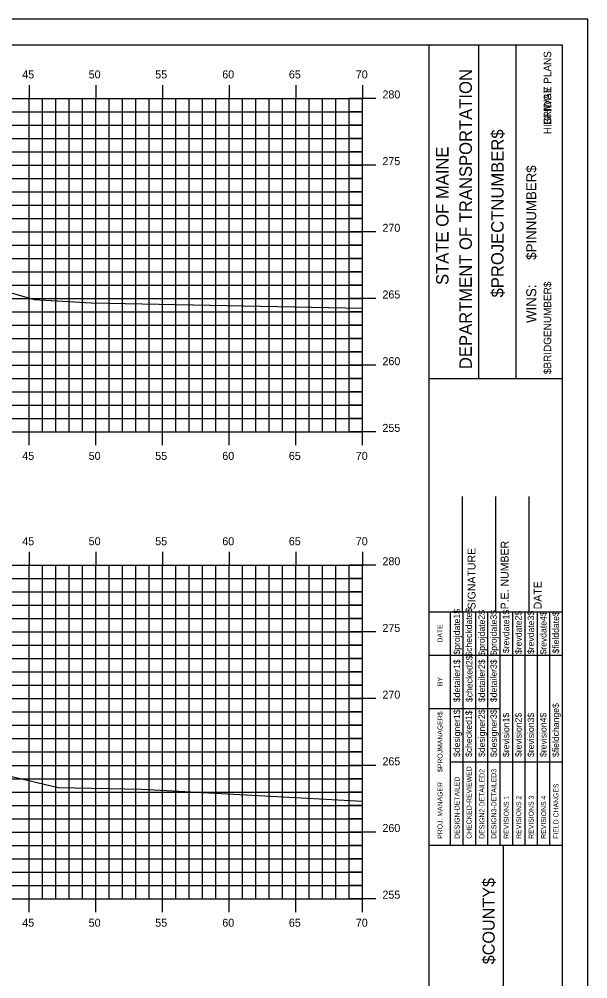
# Model space of a CAD drawing. Extents: x 1168600 to 1177589, y 610178 to 611246.
# Drawn here: x 1176560.2 to 1176602.8, y 610938.6 to 611010.5 of the extents above; entities that cross this region are included whole.
import ezdxf

# ---------------------------------------------------------------- set-up
doc = ezdxf.new("R2010")
doc.units = 0
for name, color, linetype in [('_Construction', 7, 'Continuous'), ('_Station Equation', 7, 'Continuous'), ('BORDER', 7, 'Continuous')]:
    doc.layers.add(name, color=color, linetype=linetype)

msp = doc.modelspace()

# ---------------------------------------------------------------- linework, layer by layer
at = {"layer": '_Construction'}
for p, q in [((1176600.933, 611008.596), (1176440.933, 611008.596)), ((1176590.933, 610903.599), (1176590.933, 611008.599)), ((1176594.661, 610983.593), (1176594.661, 611008.593)), ((1176597.456, 610983.593), (1176597.456, 611008.593)), ((1176600.933, 610903.599), (1176600.933, 611008.599)), ((1176560.933, 611005.598), (1176560.933, 611004.596)), ((1176565.933, 611005.598), (1176565.933, 611004.596)), ((1176570.933, 611005.598), (1176570.933, 611004.596)), ((1176575.933, 611005.598), (1176575.933, 611004.596)), ((1176580.933, 611005.598), (1176580.933, 611004.596)), ((1176585.933, 611005.598), (1176585.933, 611004.596)), ((1176445.933, 611004.596), (1176585.933, 611004.596)), ((1176445.933, 611004.596), (1176585.933, 611004.596)), ((1176560.933, 610979.596), (1176560.933, 611004.596)), ((1176561.933, 610979.596), (1176561.933, 611004.596)), ((1176562.933, 610979.596), (1176562.933, 611004.596)), ((1176563.933, 610979.596), (1176563.933, 611004.596)), ((1176564.933, 610979.596), (1176564.933, 611004.596)), ((1176565.933, 610979.596), (1176565.933, 611004.596)), ((1176566.933, 610979.596), (1176566.933, 611004.596)), ((1176567.933, 610979.596), (1176567.933, 611004.596)), ((1176568.933, 610979.596), (1176568.933, 611004.596)), ((1176569.933, 610979.596), (1176569.933, 611004.596)), ((1176570.933, 610979.596), (1176570.933, 611004.596)), ((1176571.933, 610979.596), (1176571.933, 611004.596)), ((1176572.933, 610979.596), (1176572.933, 611004.596)), ((1176573.933, 610979.596), (1176573.933, 611004.596)), ((1176574.933, 610979.596), (1176574.933, 611004.596)), ((1176575.933, 610979.596), (1176575.933, 611004.596)), ((1176576.933, 610979.596), (1176576.933, 611004.596)), ((1176577.933, 610979.596), (1176577.933, 611004.596)), ((1176578.933, 610979.596), (1176578.933, 611004.596)), ((1176579.933, 610979.596), (1176579.933, 611004.596)), ((1176580.933, 610979.596), (1176580.933, 611004.596)), ((1176581.933, 610979.596), (1176581.933, 611004.596)), ((1176582.933, 610979.596), (1176582.933, 611004.596)), ((1176583.933, 610979.596), (1176583.933, 611004.596)), ((1176586.935, 611004.596), (1176584.931, 611004.596)), ((1176584.933, 610979.596), (1176584.933, 611004.596)), ((1176585.933, 610979.596), (1176585.933, 611004.596)), ((1176585.933, 610979.596), (1176585.933, 611004.596)), ((1176445.933, 611003.596), (1176585.933, 611003.596)), ((1176585.933, 611003.596), (1176584.931, 611003.596)), ((1176445.933, 611002.596), (1176585.933, 611002.596)), ((1176585.933, 611002.596), (1176584.931, 611002.596)), ((1176445.933, 611001.596), (1176585.933, 611001.596)), ((1176585.933, 611001.596), (1176584.931, 611001.596)), ((1176445.933, 611000.596), (1176585.933, 611000.596)), ((1176585.933, 611000.596), (1176584.931, 611000.596)), ((1176445.933, 610999.596), (1176585.933, 610999.596)), ((1176586.935, 610999.596), (1176584.931, 610999.596)), ((1176445.933, 610998.596), (1176585.933, 610998.596)), ((1176585.933, 610998.596), (1176584.931, 610998.596)), ((1176445.933, 610997.596), (1176585.933, 610997.596)), ((1176585.933, 610997.596), (1176584.931, 610997.596)), ((1176445.933, 610996.596), (1176585.933, 610996.596)), ((1176585.933, 610996.596), (1176584.931, 610996.596)), ((1176445.933, 610995.596), (1176585.933, 610995.596)), ((1176585.933, 610995.596), (1176584.931, 610995.596)), ((1176445.933, 610994.596), (1176585.933, 610994.596)), ((1176586.935, 610994.596), (1176584.931, 610994.596)), ((1176445.933, 610993.596), (1176585.933, 610993.596)), ((1176585.933, 610993.596), (1176584.931, 610993.596)), ((1176445.933, 610992.596), (1176585.933, 610992.596)), ((1176585.933, 610992.596), (1176584.931, 610992.596)), ((1176445.933, 610991.596), (1176585.933, 610991.596)), ((1176585.933, 610991.596), (1176584.931, 610991.596)), ((1176445.933, 610990.596), (1176585.933, 610990.596)), ((1176585.933, 610990.596), (1176584.931, 610990.596)), ((1176445.933, 610989.596), (1176585.933, 610989.596)), ((1176586.935, 610989.596), (1176584.931, 610989.596)), ((1176445.933, 610988.596), (1176585.933, 610988.596)), ((1176585.933, 610988.596), (1176584.931, 610988.596)), ((1176445.933, 610987.596), (1176585.933, 610987.596)), ((1176585.933, 610987.596), (1176584.931, 610987.596)), ((1176445.933, 610986.596), (1176585.933, 610986.596)), ((1176585.933, 610986.596), (1176584.931, 610986.596)), ((1176445.933, 610985.596), (1176585.933, 610985.596)), ((1176585.933, 610985.596), (1176584.931, 610985.596)), ((1176445.933, 610984.596), (1176585.933, 610984.596)), ((1176586.935, 610984.596), (1176584.931, 610984.596)), ((1176445.933, 610983.596), (1176585.933, 610983.596)), ((1176585.933, 610983.596), (1176584.931, 610983.596)), ((1176590.934, 610983.59), (1176600.933, 610983.59)), ((1176445.933, 610982.596), (1176585.933, 610982.596)), ((1176585.933, 610982.596), (1176584.931, 610982.596)), ((1176445.933, 610981.596), (1176585.933, 610981.596)), ((1176585.933, 610981.596), (1176584.931, 610981.596)), ((1176445.933, 610980.596), (1176585.933, 610980.596)), ((1176585.933, 610980.596), (1176584.931, 610980.596)), ((1176445.933, 610979.596), (1176585.933, 610979.596)), ((1176445.933, 610979.596), (1176585.933, 610979.596)), ((1176560.933, 610978.594), (1176560.933, 610979.596)), ((1176565.933, 610978.594), (1176565.933, 610979.596)), ((1176570.933, 610978.594), (1176570.933, 610979.596)), ((1176575.933, 610978.594), (1176575.933, 610979.596)), ((1176580.933, 610978.594), (1176580.933, 610979.596)), ((1176586.935, 610979.596), (1176584.931, 610979.596)), ((1176585.933, 610978.594), (1176585.933, 610979.596)), ((1176593.433, 610966.099), (1176593.433, 610974.747)), ((1176595.933, 610966.099), (1176595.933, 610974.747)), ((1176598.433, 610966.099), (1176598.433, 610974.747)), ((1176560.933, 610970.598), (1176560.933, 610969.596)), ((1176565.933, 610970.598), (1176565.933, 610969.596)), ((1176570.933, 610970.598), (1176570.933, 610969.596)), ((1176575.933, 610970.598), (1176575.933, 610969.596)), ((1176580.933, 610970.598), (1176580.933, 610969.596)), ((1176585.933, 610970.598), (1176585.933, 610969.596)), ((1176445.933, 610969.596), (1176585.933, 610969.596)), ((1176445.933, 610969.596), (1176585.933, 610969.596)), ((1176560.933, 610944.596), (1176560.933, 610969.596)), ((1176561.933, 610944.596), (1176561.933, 610969.596)), ((1176562.933, 610944.596), (1176562.933, 610969.596)), ((1176563.933, 610944.596), (1176563.933, 610969.596)), ((1176564.933, 610944.596), (1176564.933, 610969.596)), ((1176565.933, 610944.596), (1176565.933, 610969.596)), ((1176566.933, 610944.596), (1176566.933, 610969.596)), ((1176567.933, 610944.596), (1176567.933, 610969.596)), ((1176568.933, 610944.596), (1176568.933, 610969.596)), ((1176569.933, 610944.596), (1176569.933, 610969.596)), ((1176570.933, 610944.596), (1176570.933, 610969.596)), ((1176571.933, 610944.596), (1176571.933, 610969.596)), ((1176572.933, 610944.596), (1176572.933, 610969.596)), ((1176573.933, 610944.596), (1176573.933, 610969.596)), ((1176574.933, 610944.596), (1176574.933, 610969.596)), ((1176575.933, 610944.596), (1176575.933, 610969.596)), ((1176576.933, 610944.596), (1176576.933, 610969.596)), ((1176577.933, 610944.596), (1176577.933, 610969.596)), ((1176578.933, 610944.596), (1176578.933, 610969.596)), ((1176579.933, 610944.596), (1176579.933, 610969.596)), ((1176580.933, 610944.596), (1176580.933, 610969.596)), ((1176581.933, 610944.596), (1176581.933, 610969.596)), ((1176582.933, 610944.596), (1176582.933, 610969.596)), ((1176583.933, 610944.596), (1176583.933, 610969.596)), ((1176586.935, 610969.596), (1176584.931, 610969.596)), ((1176584.933, 610944.596), (1176584.933, 610969.596)), ((1176585.933, 610944.596), (1176585.933, 610969.596)), ((1176585.933, 610944.596), (1176585.933, 610969.596)), ((1176445.933, 610968.596), (1176585.933, 610968.596)), ((1176585.933, 610968.596), (1176584.931, 610968.596)), ((1176445.933, 610967.596), (1176585.933, 610967.596)), ((1176585.933, 610967.596), (1176584.931, 610967.596)), ((1176445.933, 610966.596), (1176585.933, 610966.596)), ((1176585.933, 610966.596), (1176584.931, 610966.596)), ((1176590.933, 610966.099), (1176600.933, 610966.099)), ((1176445.933, 610965.596), (1176585.933, 610965.596)), ((1176585.933, 610965.596), (1176584.931, 610965.596)), ((1176445.933, 610964.596), (1176585.933, 610964.596)), ((1176586.935, 610964.596), (1176584.931, 610964.596)), ((1176445.933, 610963.596), (1176585.933, 610963.596)), ((1176585.933, 610963.596), (1176584.931, 610963.596)), ((1176445.933, 610962.596), (1176585.933, 610962.596)), ((1176585.933, 610962.596), (1176584.931, 610962.596)), ((1176445.933, 610961.596), (1176585.933, 610961.596)), ((1176585.933, 610961.596), (1176584.931, 610961.596)), ((1176445.933, 610960.596), (1176585.933, 610960.596)), ((1176585.933, 610960.596), (1176584.931, 610960.596)), ((1176445.933, 610959.596), (1176585.933, 610959.596)), ((1176586.935, 610959.596), (1176584.931, 610959.596)), ((1176445.933, 610958.596), (1176585.933, 610958.596)), ((1176585.933, 610958.596), (1176584.931, 610958.596)), ((1176445.933, 610957.596), (1176585.933, 610957.596)), ((1176585.933, 610957.596), (1176584.931, 610957.596)), ((1176445.933, 610956.596), (1176585.933, 610956.596)), ((1176585.933, 610956.596), (1176584.931, 610956.596)), ((1176445.933, 610955.596), (1176585.933, 610955.596)), ((1176585.933, 610955.596), (1176584.931, 610955.596)), ((1176445.933, 610954.596), (1176585.933, 610954.596)), ((1176586.935, 610954.596), (1176584.931, 610954.596)), ((1176445.933, 610953.596), (1176585.933, 610953.596)), ((1176585.933, 610953.596), (1176584.931, 610953.596)), ((1176445.933, 610952.596), (1176585.933, 610952.596)), ((1176585.933, 610952.596), (1176584.931, 610952.596)), ((1176445.933, 610951.596), (1176585.933, 610951.596)), ((1176585.933, 610951.596), (1176584.931, 610951.596)), ((1176445.933, 610950.596), (1176585.933, 610950.596)), ((1176585.933, 610950.596), (1176584.931, 610950.596)), ((1176445.933, 610949.596), (1176585.933, 610949.596)), ((1176586.935, 610949.596), (1176584.931, 610949.596)), ((1176445.933, 610948.596), (1176585.933, 610948.596)), ((1176585.933, 610948.596), (1176584.931, 610948.596)), ((1176590.933, 610948.599), (1176600.933, 610948.599)), ((1176596.524, 610913.599), (1176596.524, 610948.599)), ((1176445.933, 610947.596), (1176585.933, 610947.596)), ((1176585.933, 610947.596), (1176584.931, 610947.596)), ((1176445.933, 610946.596), (1176585.933, 610946.596)), ((1176585.933, 610946.596), (1176584.931, 610946.596)), ((1176445.933, 610945.596), (1176585.933, 610945.596)), ((1176585.933, 610945.596), (1176584.931, 610945.596)), ((1176445.933, 610944.596), (1176585.933, 610944.596)), ((1176445.933, 610944.596), (1176585.933, 610944.596)), ((1176560.933, 610943.594), (1176560.933, 610944.596)), ((1176565.933, 610943.594), (1176565.933, 610944.596)), ((1176570.933, 610943.594), (1176570.933, 610944.596)), ((1176575.933, 610943.594), (1176575.933, 610944.596)), ((1176580.933, 610943.594), (1176580.933, 610944.596)), ((1176586.935, 610944.596), (1176584.931, 610944.596)), ((1176585.933, 610943.594), (1176585.933, 610944.596))]:
    msp.add_line(p, q, dxfattribs=at)
msp.add_lwpolyline([(1176432.839, 610900.537), (1176602.839, 610900.537), (1176602.839, 611010.537), (1176432.839, 611010.537)], close=True, dxfattribs=at)
for points in [[(1176516.187, 610996.114), (1176518.923, 610996.052), (1176520.329, 610996.017), (1176523.434, 610995.932), (1176525.329, 610995.88), (1176528.441, 610995.805), (1176530.329, 610995.751), (1176533.45, 610995.564), (1176535.329, 610995.455), (1176536.411, 610995.349), (1176537.346, 610995.22), (1176538.464, 610994.985), (1176538.949, 610994.998), (1176539.703, 610994.87), (1176558.012, 610990.459), (1176561.316, 610989.529), (1176565.594, 610989.283), (1176585.933, 610988.867)], [(1176592.548, 610962.849), (1176592.548, 610966.099)], [(1176593.48, 610948.602), (1176593.48, 610966.099)], [(1176594.412, 610966.099), (1176594.412, 610948.602)], [(1176595.344, 610948.602), (1176595.344, 610966.099)], [(1176596.275, 610948.602), (1176596.275, 610966.099)], [(1176597.207, 610948.602), (1176597.207, 610966.099)], [(1176598.139, 610948.602), (1176598.139, 610966.099)], [(1176599.07, 610948.602), (1176599.07, 610966.099)], [(1176600.002, 610948.602), (1176600.002, 610966.099)], [(1176592.549, 610948.602), (1176592.549, 610965.393)], [(1176590.933, 610962.849), (1176600.933, 610962.849)], [(1176517.882, 610959.97), (1176520.367, 610959.91), (1176523.486, 610959.832), (1176525.367, 610959.784), (1176528.493, 610959.694), (1176530.367, 610959.64), (1176533.502, 610959.467), (1176535.367, 610959.366), (1176536.388, 610959.295), (1176537.245, 610959.236), (1176538.418, 610959.054), (1176538.978, 610958.948), (1176539.867, 610958.786), (1176559.536, 610953.788), (1176563.104, 610952.928), (1176569.384, 610952.814), (1176585.933, 610951.913)], [(1176590.933, 610958.849), (1176592.549, 610958.849)], [(1176592.548, 610958.849), (1176596.274, 610958.849)], [(1176592.548, 610954.849), (1176600.933, 610954.849)]]:
    msp.add_lwpolyline(points, dxfattribs=at)
at = {"layer": '_Station Equation'}
for points in [[(1176516.187, 610996.114), (1176518.923, 610996.052), (1176520.329, 610996.017), (1176523.435, 610995.932), (1176525.329, 610995.88), (1176528.442, 610995.804), (1176530.329, 610995.751), (1176533.451, 610995.564), (1176535.329, 610995.455), (1176536.411, 610995.349), (1176537.346, 610995.22), (1176538.464, 610994.985), (1176538.949, 610994.998), (1176539.703, 610994.87), (1176558.012, 610990.459), (1176561.316, 610989.529), (1176565.593, 610989.283), (1176585.933, 610988.867)], [(1176517.882, 610959.97), (1176520.367, 610959.91), (1176523.487, 610959.832), (1176525.367, 610959.784), (1176528.494, 610959.694), (1176530.367, 610959.64), (1176533.503, 610959.467), (1176535.367, 610959.366), (1176536.388, 610959.295), (1176537.245, 610959.236), (1176538.418, 610959.053), (1176538.978, 610958.948), (1176539.867, 610958.786), (1176559.537, 610953.788), (1176563.104, 610952.928), (1176569.383, 610952.814), (1176585.933, 610951.913)]]:
    msp.add_lwpolyline(points, dxfattribs=at)

# ---------------------------------------------------------------- texts
at = {"layer": '_Construction'}
for s, height, p in [('BRIDGE PLANS', 0.55901, (1176600.091, 611002.62)), ('HIGHWAY PLANS', 0.55901, (1176600.091, 611001.911)), ('DEPARTMENT OF TRANSPORTATION', 0.93176, (1176594.14, 610984.302)), ('$PROJECTNUMBER$', 0.93176, (1176596.525, 610989.675)), ('STATE OF MAINE', 0.93176, (1176592.388, 610990.608)), ('$PINNUMBER$', 0.74527, (1176598.97, 610992.493)), ('$BRIDGENUMBER$', 0.55901, (1176600.091, 610983.926)), ('P.E. NUMBER', 0.59055, (1176596.894, 610966.291)), ('SIGNATURE', 0.5906, (1176594.413, 610966.291)), ('DATE', 0.5906, (1176599.374, 610966.291)), ('$projdate1$', 0.48455, (1176593.256, 610962.899)), ('$checkdate$', 0.48455, (1176594.15, 610962.742)), ('$projdate2$', 0.48455, (1176595.119, 610962.821)), ('$projdate3$', 0.48455, (1176596.013, 610962.821)), ('$revdate1$', 0.4845, (1176596.945, 610963.017)), ('$revdate2$', 0.4845, (1176597.877, 610962.939)), ('$revdate3$', 0.4845, (1176598.809, 610962.939)), ('$revdate4$', 0.4845, (1176599.74, 610962.899)), ('$fielddate$', 0.48455, (1176600.672, 610962.978)), ('DATE', 0.3714, (1176591.937, 610963.805)), ('$detailer1$', 0.48455, (1176593.256, 610959.334)), ('$checked2$', 0.4845, (1176594.187, 610959.334)), ('$detailer2$', 0.48455, (1176595.119, 610959.334)), ('$detailer3$', 0.48455, (1176596.013, 610959.334)), ('BY', 0.3714, (1176591.937, 610960.534)), ('$fieldchange$', 0.48455, (1176600.672, 610955.222)), ('$PROJMANAGER$', 0.37275, (1176591.937, 610954.094)), ('$designer1$', 0.48455, (1176593.256, 610955.222)), ('$checked1$', 0.4845, (1176594.15, 610955.222)), ('$designer2$', 0.48455, (1176595.119, 610955.222)), ('$designer3$', 0.48455, (1176596.013, 610955.222)), ('$revision1$', 0.48455, (1176596.945, 610955.222)), ('$revision2$', 0.48455, (1176597.877, 610955.222)), ('$revision3$', 0.48455, (1176598.809, 610955.222)), ('$revision4$', 0.48455, (1176599.74, 610955.222)), ('CHECKED-REVIEWED', 0.37275, (1176594.114, 610949.087)), ('DESIGN2-DETAILED2', 0.37275, (1176595.083, 610949.087)), ('DESIGN3-DETAILED3', 0.37275, (1176595.977, 610949.087)), ('PROJ. MANAGER', 0.37275, (1176591.937, 610949.087)), ('DESIGN-DETAILED', 0.37275, (1176593.219, 610949.087)), ('FIELD CHANGES', 0.37275, (1176600.636, 610949.087)), ('REVISIONS 1', 0.37275, (1176596.909, 610949.087)), ('REVISIONS 2', 0.37275, (1176597.84, 610949.087)), ('REVISIONS 3', 0.37275, (1176598.772, 610949.087)), ('REVISIONS 4', 0.37275, (1176599.704, 610949.087)), ('$COUNTY$', 0.9072, (1176595.853, 610939.678))]:
    msp.add_text(s, height=height, rotation=90, dxfattribs=at).set_placement(p)
for s, p in [('45', (1176560.411, 611006.096)), ('50', (1176565.397, 611006.096)), ('55', (1176570.389, 611006.096)), ('60', (1176575.419, 611006.096)), ('65', (1176580.411, 611006.096)), ('70', (1176585.435, 611006.096)), ('280', (1176587.433, 611004.596)), ('275', (1176587.433, 610999.596)), ('270', (1176587.433, 610994.596)), ('265', (1176587.433, 610989.596)), ('260', (1176587.433, 610984.596)), ('255', (1176587.433, 610979.596)), ('45', (1176560.411, 610977.496)), ('50', (1176565.397, 610977.496)), ('55', (1176570.389, 610977.496)), ('60', (1176575.419, 610977.496)), ('65', (1176580.411, 610977.496)), ('70', (1176585.435, 610977.496)), ('45', (1176560.411, 610971.096)), ('50', (1176565.397, 610971.096)), ('55', (1176570.389, 610971.096)), ('60', (1176575.419, 610971.096)), ('65', (1176580.411, 610971.096)), ('70', (1176585.435, 610971.096)), ('280', (1176587.433, 610969.596)), ('275', (1176587.433, 610964.596)), ('270', (1176587.433, 610959.596)), ('265', (1176587.433, 610954.596)), ('260', (1176587.433, 610949.596)), ('255', (1176587.433, 610944.596)), ('45', (1176560.411, 610942.496)), ('50', (1176565.397, 610942.496)), ('55', (1176570.389, 610942.496)), ('60', (1176575.419, 610942.496)), ('65', (1176580.411, 610942.496)), ('70', (1176585.435, 610942.496))]:
    msp.add_text(s, height=0.6, dxfattribs=at).set_placement(p)
at = {"layer": 'BORDER'}
msp.add_text('WINS:', height=0.7453, rotation=90, dxfattribs=at).set_placement((1176598.968, 610987.764))

doc.saveas('drawing.dxf')
